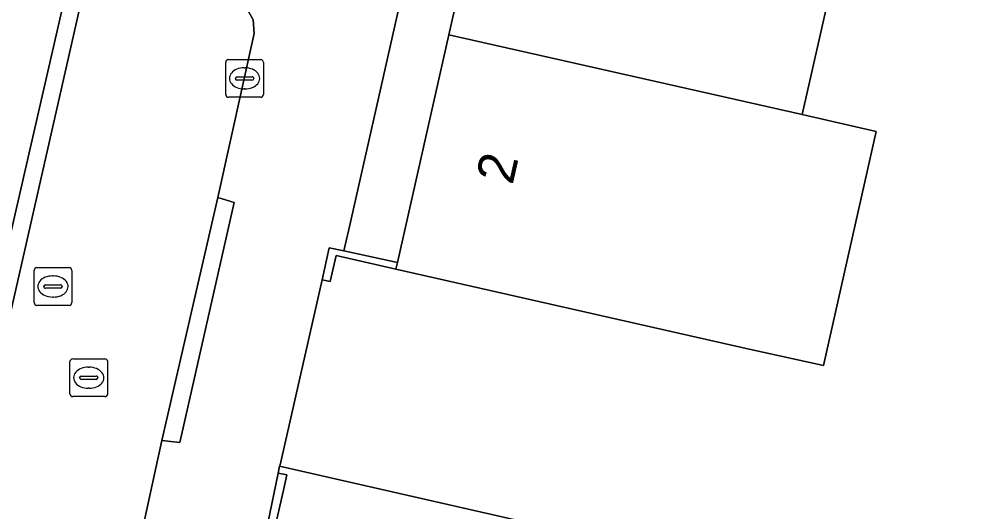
# Model space of a CAD drawing. Extents: x 162172 to 163187, y 382874 to 383685.
# Drawn here: x 163000.39 to 163025.65, y 383338.09 to 383351.15 of the extents above; entities that cross this region are included whole.
import ezdxf

# ---------------------------------------------------------------- set-up
doc = ezdxf.new("R2010")
doc.units = 0
for name, color, linetype in [('IMGEO_Erf', 7, 'Continuous'), ('IMGEO_Kolk', 7, 'Continuous'), ('IMGEO_Muur', 7, 'Continuous'), ('IMGEO_Pand', 7, 'Continuous'), ('IMGEO_Pand_nummerreeks', 7, 'Continuous'), ('IMGEO_Rijbaan_lokaal_open', 7, 'Continuous'), ('IMGEO_Rioolput', 7, 'Continuous'), ('IMGEO_Voetpad_open', 7, 'Continuous')]:
    doc.layers.add(name, color=color, linetype=linetype)

msp = doc.modelspace()

# ---------------------------------------------------------------- linework, layer by layer
at = {"layer": 'IMGEO_Erf'}
msp.add_lwpolyline([(163014.434, 383362.439), (163015.758, 383368.291), (163016.934, 383373.489), (163018.125, 383378.756), (163019.316, 383384.023), (163020.508, 383389.291), (163021.699, 383394.558), (163022.89, 383399.825), (163024.086, 383405.112), (163025.293, 383410.448), (163023.863, 383410.761), (163009.131, 383345.58), (163009.002, 383345.009), (163010.424, 383344.706), (163011.787, 383350.735), (163013.111, 383356.587)], close=True, dxfattribs=at)
msp.add_lwpolyline([(163028.621, 383381.613), (163027.495, 383376.637), (163026.302, 383371.37), (163025.125, 383366.173), (163023.8, 383360.321), (163022.475, 383354.469), (163021.15, 383348.619), (163023.113, 383348.175), (163021.715, 383341.969), (163019.744, 383342.409), (163011.477, 383344.278), (163010.383, 383344.525), (163008.798, 383344.885), (163008.637, 383344.197), (163008.425, 383344.242), (163007.31, 383339.345), (163007.3, 383339.303), (163024.371, 383335.416), (163049.111, 383329.524)], dxfattribs=at)
at = {"layer": 'IMGEO_Kolk'}
for p, q in [((163005.871, 383349.153), (163005.871, 383350.005)), ((163005.946, 383350.079), (163006.798, 383350.079)), ((163006.872, 383350.005), (163006.872, 383349.153)), ((163006.173, 383349.622), (163006.571, 383349.622)), ((163006.359, 383349.859), (163006.384, 383349.859)), ((163006.13, 383349.573), (163006.13, 383349.585)), ((163006.568, 383349.536), (163006.17, 383349.536)), ((163006.614, 383349.585), (163006.614, 383349.573)), ((163006.382, 383349.299), (163006.357, 383349.299)), ((163006.798, 383349.079), (163005.946, 383349.079))]:
    msp.add_line(p, q, dxfattribs=at)
for points in [[(163005.871, 383349.153), (163005.871, 383350.005)], [(163005.946, 383350.079), (163006.798, 383350.079)], [(163006.872, 383350.005), (163006.872, 383349.153)], [(163006.798, 383349.079), (163005.946, 383349.079)]]:
    msp.add_lwpolyline(points, dxfattribs=at)
for centre, radius, start, end in [((163005.948, 383350.003), 0.0765, 91.552, 178.448), ((163005.948, 383350.003), 0.0765, 91.552, 178.448), ((163006.796, 383350.003), 0.0765, 1.552, 88.448), ((163006.796, 383350.003), 0.0765, 1.552, 88.448), ((163006.17, 383349.582), 0.0403, 85.8775, 175.7526), ((163006.575, 383349.584), 0.0386, 1.7309, 96.639), ((163006.167, 383349.572), 0.0366, 178.938, 274.7102), ((163006.571, 383349.579), 0.043, 264.8664, 352.4533), ((163005.948, 383349.155), 0.0765, 181.552, 268.448), ((163005.948, 383349.155), 0.0765, 181.552, 268.448), ((163006.796, 383349.155), 0.0765, 271.552, 358.448), ((163006.796, 383349.155), 0.0765, 271.552, 358.448)]:
    msp.add_arc(centre, radius, start, end, dxfattribs=at)
for centre, major_axis, ratio, start_param, end_param in [((163006.358, 383349.579), (-0.387, 0.002), 0.722429, 4.712389, 7.853982), ((163006.383, 383349.579), (-0.39, 0.002), 0.717154, 1.570796, 4.712389)]:
    msp.add_ellipse(centre, major_axis=major_axis, ratio=ratio, start_param=start_param, end_param=end_param, dxfattribs=at)
at = {"layer": 'IMGEO_Muur'}
for points in [[(163010.424, 383344.706), (163009.002, 383345.009), (163008.614, 383345.091), (163008.425, 383344.242), (163008.637, 383344.197), (163008.798, 383344.885), (163010.383, 383344.525)], [(163007.488, 383339.076), (163007.259, 383339.122), (163006.974, 383337.75), (163007.183, 383337.705), (163007.401, 383338.674)]]:
    msp.add_lwpolyline(points, close=True, dxfattribs=at)
at = {"layer": 'IMGEO_Pand'}
for points in [[(163013.111, 383356.587), (163011.787, 383350.735), (163021.15, 383348.619), (163022.475, 383354.469)], [(163021.15, 383348.619), (163011.787, 383350.735), (163010.424, 383344.706), (163010.383, 383344.525), (163011.477, 383344.278), (163019.744, 383342.409), (163021.715, 383341.969), (163023.113, 383348.175)]]:
    msp.add_lwpolyline(points, close=True, dxfattribs=at)
at = {"layer": 'IMGEO_Rijbaan_lokaal_open'}
for points in [[(162997.709, 383310.969), (163001.794, 383329.047), (163004.173, 383339.988), (163005.665, 383346.425), (163006.621, 383350.77), (163006.596, 383351.132), (163006.19, 383351.868), (163006.246, 383352.464), (163022.354, 383423.663)], [(163002.272, 383352.657), (163002.176, 383352.244), (162999.599, 383340.909), (162999.262, 383339.376), (162994.189, 383316.282), (162994.14, 383316.059), (162993.229, 383311.912)]]:
    msp.add_lwpolyline(points, dxfattribs=at)
at = {"layer": 'IMGEO_Rioolput'}
for p, q in [((163000.866, 383344.566), (163001.718, 383344.566)), ((163000.791, 383343.64), (163000.791, 383344.492)), ((163001.279, 383344.346), (163001.304, 383344.346)), ((163001.792, 383344.492), (163001.792, 383343.64)), ((163001.05, 383344.06), (163001.05, 383344.072)), ((163001.093, 383344.109), (163001.491, 383344.109)), ((163001.534, 383344.072), (163001.534, 383344.06)), ((163001.488, 383344.023), (163001.09, 383344.023)), ((163001.718, 383343.566), (163000.866, 383343.566)), ((163001.302, 383343.786), (163001.277, 383343.786)), ((163001.74, 383341.223), (163001.74, 383342.075)), ((163001.815, 383342.149), (163002.667, 383342.149)), ((163002.741, 383342.075), (163002.741, 383341.223)), ((163002.228, 383341.929), (163002.253, 383341.929)), ((163001.999, 383341.643), (163001.999, 383341.655)), ((163002.437, 383341.606), (163002.039, 383341.606)), ((163002.042, 383341.692), (163002.44, 383341.692)), ((163002.483, 383341.655), (163002.483, 383341.643)), ((163002.251, 383341.369), (163002.226, 383341.369)), ((163002.667, 383341.149), (163001.815, 383341.149))]:
    msp.add_line(p, q, dxfattribs=at)
for points in [[(163000.866, 383344.566), (163001.718, 383344.566)], [(163000.791, 383343.64), (163000.791, 383344.492)], [(163001.792, 383344.492), (163001.792, 383343.64)], [(163001.718, 383343.566), (163000.866, 383343.566)], [(163001.74, 383341.223), (163001.74, 383342.075)], [(163001.815, 383342.149), (163002.667, 383342.149)], [(163002.741, 383342.075), (163002.741, 383341.223)], [(163002.667, 383341.149), (163001.815, 383341.149)]]:
    msp.add_lwpolyline(points, dxfattribs=at)
for centre, radius, start, end in [((163000.868, 383344.49), 0.0765, 91.552, 178.448), ((163000.868, 383344.49), 0.0765, 91.552, 178.448), ((163001.716, 383344.49), 0.0765, 1.552, 88.448), ((163001.716, 383344.49), 0.0765, 1.552, 88.448), ((163001.09, 383344.069), 0.0403, 85.8775, 175.7526), ((163001.087, 383344.059), 0.0366, 178.938, 274.7102), ((163001.491, 383344.066), 0.043, 264.8664, 352.4533), ((163001.495, 383344.071), 0.0386, 1.7309, 96.639), ((163000.868, 383343.642), 0.0765, 181.552, 268.448), ((163000.868, 383343.642), 0.0765, 181.552, 268.448), ((163001.716, 383343.642), 0.0765, 271.552, 358.448), ((163001.716, 383343.642), 0.0765, 271.552, 358.448), ((163001.817, 383342.073), 0.0765, 91.552, 178.448), ((163001.817, 383342.073), 0.0765, 91.552, 178.448), ((163002.665, 383342.073), 0.0765, 1.552, 88.448), ((163002.665, 383342.073), 0.0765, 1.552, 88.448), ((163002.039, 383341.652), 0.0403, 85.8775, 175.7526), ((163002.036, 383341.642), 0.0366, 178.938, 274.7102), ((163002.44, 383341.649), 0.043, 264.8664, 352.4533), ((163002.444, 383341.654), 0.0386, 1.7309, 96.639), ((163001.817, 383341.225), 0.0765, 181.552, 268.448), ((163001.817, 383341.225), 0.0765, 181.552, 268.448), ((163002.665, 383341.225), 0.0765, 271.552, 358.448), ((163002.665, 383341.225), 0.0765, 271.552, 358.448)]:
    msp.add_arc(centre, radius, start, end, dxfattribs=at)
for centre, major_axis, ratio, start_param, end_param in [((163001.278, 383344.066), (-0.387, 0.002), 0.722429, 4.712389, 7.853982), ((163001.303, 383344.066), (-0.39, 0.002), 0.717154, 1.570796, 4.712389), ((163002.227, 383341.649), (-0.387, 0.002), 0.722429, 4.712389, 7.853982), ((163002.252, 383341.649), (-0.39, 0.002), 0.717154, 1.570796, 4.712389)]:
    msp.add_ellipse(centre, major_axis=major_axis, ratio=ratio, start_param=start_param, end_param=end_param, dxfattribs=at)
at = {"layer": 'IMGEO_Voetpad_open'}
for points in [[(163001.784, 383313.767), (163001.848, 383314.337), (163001.677, 383314.377), (163001.724, 383314.58), (163001.932, 383314.537), (163003.41, 383320.962), (163005.77, 383332.383), (163005.826, 383332.632), (163006.974, 383337.75), (163007.259, 383339.122), (163007.3, 383339.303), (163007.31, 383339.345), (163008.425, 383344.242), (163008.614, 383345.091), (163009.002, 383345.009), (163009.131, 383345.58), (163023.863, 383410.761)], [(163003.962, 383377.21), (163003.064, 383373.327), (163002.516, 383370.939), (162999.945, 383359.45), (162998.77, 383354.224), (162997.249, 383347.445), (162997.061, 383346.624), (162995.923, 383341.508), (162995.587, 383339.995), (162994.394, 383334.606), (162993.377, 383329.294), (162991.986, 383323.66), (162990.42, 383317.319), (162990.643, 383317.262), (162990.594, 383317.063), (162993.886, 383316.348), (162992.548, 383317.87), (162997.608, 383340.715), (162999.262, 383339.376), (162999.599, 383340.909), (162999.152, 383341.059), (163001.748, 383352.35), (163002.176, 383352.244), (163002.272, 383352.657)], [(163006.246, 383352.464), (163006.19, 383351.868), (163006.596, 383351.132), (163006.621, 383350.77), (163005.665, 383346.425), (163006.096, 383346.289), (163004.653, 383339.937), (163004.173, 383339.988), (163001.794, 383329.047), (162997.709, 383310.969)], [(163049.111, 383329.524), (163024.371, 383335.416), (163007.3, 383339.303), (163007.259, 383339.122), (163007.488, 383339.076), (163007.401, 383338.674), (163007.183, 383337.705), (163012.32, 383336.507), (163016.951, 383335.427), (163021.582, 383334.347), (163026.204, 383333.27), (163030.825, 383332.192), (163035.453, 383331.113), (163040.296, 383329.984), (163044.692, 383328.959), (163049.129, 383327.924)]]:
    msp.add_lwpolyline(points, dxfattribs=at)
for points in [[(163002.176, 383352.244), (163001.748, 383352.35), (162999.152, 383341.059), (162999.599, 383340.909)], [(163005.665, 383346.425), (163004.173, 383339.988), (163004.653, 383339.937), (163006.096, 383346.289)]]:
    msp.add_lwpolyline(points, close=True, dxfattribs=at)

# ---------------------------------------------------------------- texts
at = {"layer": 'IMGEO_Pand_nummerreeks'}
msp.add_text('2', height=1, rotation=77.2347, dxfattribs=at).set_placement((163013.473, 383346.737))

doc.saveas('drawing.dxf')
